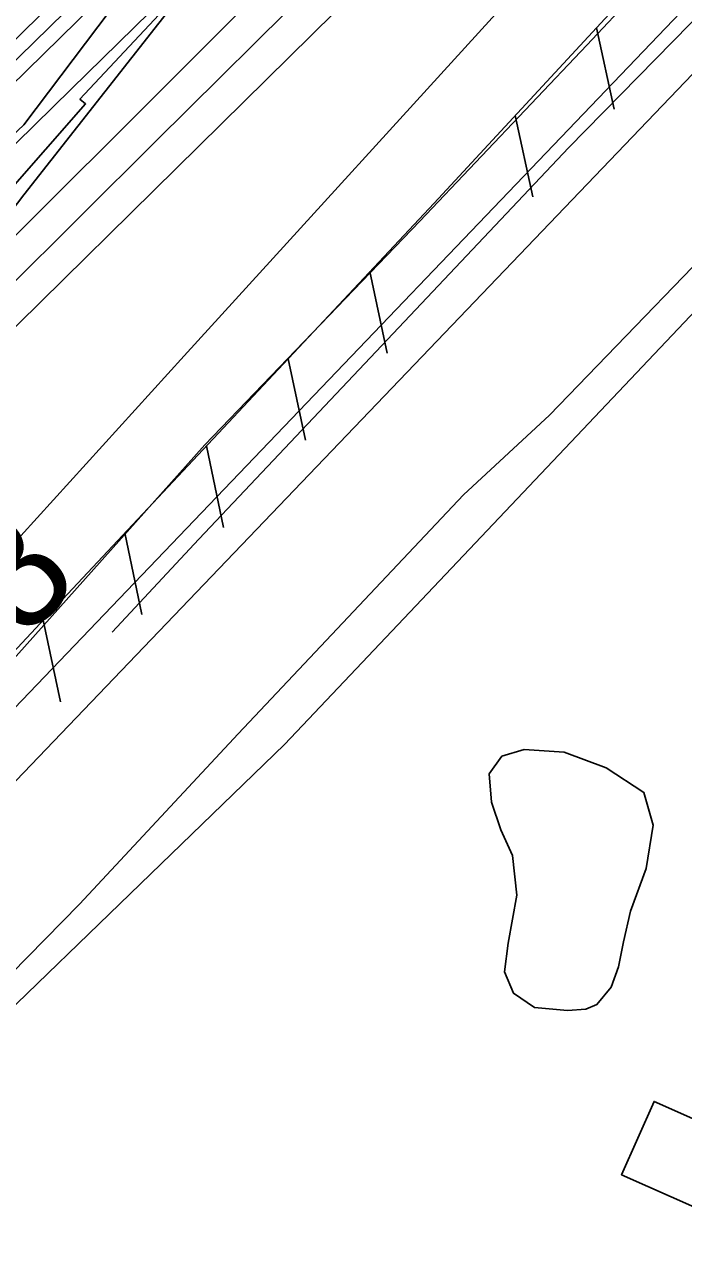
# Model space of a CAD drawing. Extents: x 3625074 to 3663148, y 511451 to 537151.
# Drawn here: x 3651066 to 3651452, y 526251 to 526974 of the extents above; entities that cross this region are included whole.
import ezdxf

# ---------------------------------------------------------------- set-up
doc = ezdxf.new("R2010")
doc.units = 0
for name, color, linetype in [('V-BLDG-OTLN', 7, 'Continuous'), ('V-FLOD-BASE', 7, 'Continuous'), ('V-LEVE-TOET', 7, 'Continuous'), ('V-RIVR-EDGE', 7, 'Continuous'), ('V-RIVR-RANG', 7, 'Continuous'), ('V-ROAD-CNTR', 7, 'Continuous'), ('V-RRAP-FSHR', 7, 'Continuous'), ('V-RRAP-RVMT', 7, 'Continuous'), ('V-SITE-VEGE', 7, 'Continuous'), ('V-SURV-LINE', 7, 'Continuous'), ('V-TOPO-DPTH', 7, 'Continuous'), ('V-TOPO-MINR', 7, 'Continuous'), ('V-TOPO-WATR', 7, 'Continuous')]:
    doc.layers.add(name, color=color, linetype=linetype)

msp = doc.modelspace()

# ---------------------------------------------------------------- linework, layer by layer
at = {"layer": 'V-BLDG-OTLN'}
msp.add_lwpolyline([(3651505.2800000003, 526260.164), (3651416.233, 526299.61), (3651435.294, 526342.639), (3651463.112, 526330.316), (3651461.629, 526326.9670000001), (3651522.858, 526299.846)], close=True, dxfattribs=at)
at = {"layer": 'V-FLOD-BASE'}
msp.add_lwpolyline([(3651594.907, 527117.481), (3651487.151, 527005.41), (3651385.128, 526901.304), (3651272.406, 526782.068), (3651168.538, 526672.037), (3651117.772, 526617.474)], dxfattribs=at)
at = {"layer": 'V-LEVE-TOET'}
for points in [[(3651739.438, 527125.616), (3651633.796, 527013.742), (3651502.745, 526877.8420000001), (3651373.989, 526744.733), (3651323.684, 526698.104)], [(3651298.078, 526858.2880000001), (3651395.798, 526961.524), (3651480.811, 527051.943), (3651545.393, 527122.007)], [(3651298.078, 526858.2880000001), (3651172.034, 526727.253), (3651051.573, 526592.484), (3650964.162, 526495.729), (3650887.409, 526410.933), (3650810.398, 526331.729), (3650745.909, 526263.684), (3650725.392, 526243.487)], [(3651323.684, 526698.104), (3651191.508, 526558.027), (3651098.505, 526458.084), (3650967.666, 526324.927), (3650859.7430000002, 526212.496), (3650779.279, 526137.554), (3650737.436, 526090.503), (3650627.3910000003, 525982.973)]]:
    msp.add_lwpolyline(points, dxfattribs=at)
at = {"layer": 'V-RIVR-EDGE'}
msp.add_lwpolyline([(3650439.7124333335, 526147.384439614), (3650583.542914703, 526289.9065267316), (3650641.4069739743, 526384.0147268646), (3650731.776054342, 526513.4618227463), (3650774.5162543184, 526560.7819424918), (3650831.1544324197, 526644.6876211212), (3650867.319283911, 526703.4302058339), (3650910.028310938, 526738.1435433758), (3650995.5473059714, 526848.3921798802), (3651065.9498638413, 526914.8543508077), (3651174.9660666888, 527059.2635035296)], dxfattribs=at)
at = {"layer": 'V-ROAD-CNTR'}
for points in [[(3651218.7060000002, 526551.786), (3651893.25, 527264.072), (3652378.666, 527768.71), (3653161.7600000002, 528599.718)], [(3650699.236, 526049.46), (3651218.7060000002, 526551.786)]]:
    msp.add_lwpolyline(points, dxfattribs=at)
at = {"layer": 'V-RRAP-FSHR'}
for p, q in [((3651401.482, 526971.702), (3651411.807, 526923.975)), ((3651353.927, 526920.336), (3651364.251, 526872.609)), ((3651268.7830000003, 526828.873), (3651278.81, 526781.083)), ((3651220.9080000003, 526777.804), (3651230.936, 526730.013)), ((3651173.034, 526726.734), (3651183.062, 526678.944)), ((3651125.16, 526675.665), (3651135.188, 526627.875)), ((3651077.327, 526624.557), (3651087.482, 526576.794))]:
    msp.add_line(p, q, dxfattribs=at)
for points in [[(3651306.3710000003, 526868.97), (3651557.8880000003, 527140.639), (3652207.208, 527811.1730000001)], [(3650611.717, 526115.5), (3650648.758, 526150.8690000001), (3650686.495, 526194.547), (3650760.9020000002, 526285.197), (3651091.645, 526639.9130000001), (3651306.3710000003, 526868.97)], [(3650617.0100000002, 526120.554), (3650648.758, 526150.8690000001), (3650686.495, 526194.547), (3650760.9020000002, 526285.197), (3651091.645, 526639.9130000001), (3651306.3710000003, 526868.97)]]:
    msp.add_lwpolyline(points, dxfattribs=at)
at = {"layer": 'V-RRAP-RVMT'}
msp.add_lwpolyline([(3651613.8589858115, 527537.3593633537), (3651634.2590000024, 527517.2620000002), (3651349.9310000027, 527233.7800000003), (3651354.8900000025, 527228.5940000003), (3651220.3130000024, 527084.4610000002), (3651232.3970000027, 527072.5890000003), (3651098.8390000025, 526929.9160000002), (3651102.1720000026, 526927.1060000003), (3650958.5830000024, 526763.4690000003), (3650966.1150000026, 526756.1300000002), (3650830.1300000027, 526607.4790000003), (3650843.3770000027, 526594.0600000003), (3650704.5930000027, 526443.1460000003), (3650712.6580000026, 526435.9770000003), (3650576.7565261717, 526293.7022029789)], dxfattribs=at)
at = {"layer": 'V-SITE-VEGE'}
for points in [[(3650510.534, 526150.102), (3650620.02, 526286.898), (3650739.5330000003, 526437.696), (3650848.626, 526579.699), (3650964.549, 526740.512), (3651066.021, 526873.714), (3651176.714, 527014.9130000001)], [(3651362.484, 527001.861), (3651159.994, 526779.4990000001), (3650977.953, 526579.131), (3650801.129, 526385.165), (3650680.852, 526263.997), (3650543.753, 526138.449)]]:
    msp.add_lwpolyline(points, dxfattribs=at)
msp.add_lwpolyline([(3651384.5670000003, 526395.9230000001), (3651365.2460000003, 526397.574), (3651352.901, 526405.961), (3651347.576, 526418.546), (3651349.786, 526435.339), (3651354.8200000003, 526463.354), (3651352.332, 526486.652), (3651345.438, 526501.7440000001), (3651340.046, 526517.88), (3651338.702, 526534.604), (3651346.114, 526544.899), (3651359.235, 526548.71), (3651382.613, 526547.14), (3651407.157, 526537.977), (3651429.2630000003, 526523.692), (3651434.7120000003, 526504.51), (3651430.645, 526479.054), (3651421.495, 526454.003), (3651417.276, 526436.156), (3651414.521, 526421.382), (3651410.184, 526409.623), (3651401.758, 526399.307), (3651395.213, 526396.64)], close=True, dxfattribs=at)
at = {"layer": 'V-SURV-LINE'}
for points in [[(3650749.0288008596, 526247.835084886), (3651841.1439096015, 527388.5875188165)], [(3651862.824338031, 527367.8520601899), (3650770.70840957, 526227.0987700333)]]:
    msp.add_lwpolyline(points, dxfattribs=at)
at = {"layer": 'V-TOPO-DPTH'}
for points in [[(3652565.225818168, 528398.991768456), (3651825.9347666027, 527617.4828353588), (3651815.8357744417, 527606.7822764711), (3651805.7533869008, 527596.0661312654), (3651795.695906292, 527585.3266065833), (3651785.6550303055, 527574.571495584), (3651767.0827109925, 527554.6317227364), (3651766.3359249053, 527553.8391871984), (3651765.583109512, 527553.0524884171), (3651764.0533615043, 527551.5024378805), (3651744.4732672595, 527532.0410813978), (3651733.9139074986, 527521.5395630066), (3651723.3586802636, 527511.0338950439), (3651712.8096518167, 527500.522002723), (3651702.264755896, 527490.0059608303), (3650965.1996632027, 526754.5239910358), (3650951.737757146, 526740.8675196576), (3650938.4288470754, 526727.0659302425), (3650925.3494309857, 526713.0466637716), (3650912.4230108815, 526698.8822792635)], [(3650912.4230108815, 526698.8822792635), (3650953.141862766, 526681.1185745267), (3650957.1914431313, 526690.1431070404), (3650958.266466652, 526692.3042741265), (3650960.795374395, 526696.3922363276), (3650962.249258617, 526698.3190314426), (3650964.6139093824, 526701.2063662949), (3650965.3432517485, 526702.0511678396), (3650966.115483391, 526702.8569520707), (3650975.705507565, 526712.3568878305), (3650980.8994882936, 526717.4978383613), (3650986.0962903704, 526722.6359329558), (3650991.297324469, 526727.7697436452), (3650996.5011799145, 526732.9006983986), (3651763.77258717, 527488.8002347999), (3651780.2656119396, 527505.2944644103), (3651796.5908181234, 527521.9507267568), (3651812.6642964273, 527538.8500382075), (3651828.569956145, 527555.9113823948), (3652466.4276745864, 528250.4901694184)], [(3651692.062368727, 527558.7350356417), (3650997.9147449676, 526878.5177507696), (3650979.8977189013, 526860.8630935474), (3650961.8801607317, 526843.2089794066), (3650943.8618044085, 526825.5556798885), (3650925.8429159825, 526807.902923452), (3650892.963706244, 526775.6932542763), (3650891.4016029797, 526774.1290589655), (3650888.359342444, 526770.9229111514), (3650886.8791851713, 526769.2809586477), (3650871.263378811, 526751.5718875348), (3650862.04407572, 526741.0150256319), (3650852.892995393, 526730.3999187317), (3650843.8442492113, 526719.6974443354), (3650834.863725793, 526708.9367249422), (3650530.2897862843, 526340.4055157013), (3650510.088765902, 526316.2095662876), (3650489.728242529, 526292.1499695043), (3650469.128464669, 526268.2949016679), (3650448.3691838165, 526244.5761864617)], [(3650448.3691838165, 526244.5761864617), (3650469.128464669, 526268.2949016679), (3650489.728242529, 526292.1499695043), (3650510.088765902, 526316.2095662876), (3650530.2897862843, 526340.4055157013), (3650834.863725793, 526708.9367249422), (3650843.8442492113, 526719.6974443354), (3650852.892995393, 526730.3999187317), (3650862.04407572, 526741.0150256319), (3650871.263378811, 526751.5718875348), (3650886.8791851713, 526769.2809586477), (3650888.359342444, 526770.9229111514), (3650891.4016029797, 526774.1290589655), (3650892.963706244, 526775.6932542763), (3650925.8429159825, 526807.902923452), (3650943.8618044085, 526825.5556798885), (3650961.8801607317, 526843.2089794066), (3650979.8977189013, 526860.8630935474), (3650997.9147449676, 526878.5177507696), (3651692.062368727, 527558.7350356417)], [(3651702.264755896, 527490.0059608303), (3650965.1996632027, 526754.5239910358), (3650951.737757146, 526740.8675196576), (3650938.4288470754, 526727.0659302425), (3650925.3494309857, 526713.0466637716), (3650912.4230108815, 526698.8822792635), (3650588.450537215, 526337.9473995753), (3650580.391751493, 526328.8956943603), (3650572.382252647, 526319.8009367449), (3650564.4466841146, 526310.6416005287), (3650556.5604024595, 526301.4392119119), (3650548.67210848, 526292.238632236), (3650540.7318458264, 526283.083515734), (3650532.7136301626, 526273.9965939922), (3650524.6434458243, 526264.9551354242), (3650407.0184055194, 526134.3017048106)], [(3649957.0288745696, 525760.6085749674), (3650446.355027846, 526288.6859431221), (3650457.506242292, 526300.8745096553), (3650468.5529476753, 526313.1558857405), (3650479.4428894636, 526325.5764761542), (3650490.228322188, 526338.0898761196), (3650599.3334084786, 526466.3116123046), (3650645.195783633, 526519.9095894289), (3650691.2540820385, 526573.3377250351), (3650737.6062653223, 526626.5110983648), (3650784.1543718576, 526679.5146301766), (3650862.9472667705, 526768.7374374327), (3650870.3328100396, 526776.9196134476), (3650877.8341351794, 526784.991827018), (3650885.5091331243, 526792.899096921), (3650893.29991294, 526800.6964043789), (3651056.5908821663, 526960.6093811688), (3651146.1118159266, 527048.2829244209)], [(3651146.1118159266, 527048.2829244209), (3651056.5908821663, 526960.6093811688), (3650893.29991294, 526800.6964043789), (3650885.5091331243, 526792.899096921), (3650877.8341351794, 526784.991827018), (3650870.3328100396, 526776.9196134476), (3650862.9472667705, 526768.7374374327), (3650784.1543718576, 526679.5146301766), (3650737.6062653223, 526626.5110983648), (3650691.2540820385, 526573.3377250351), (3650645.195783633, 526519.9095894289), (3650599.3334084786, 526466.3116123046), (3650490.228322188, 526338.0898761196), (3650479.4428894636, 526325.5764761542), (3650468.5529476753, 526313.1558857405), (3650457.506242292, 526300.8745096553), (3650446.355027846, 526288.6859431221), (3649957.0288745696, 525760.6085749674)]]:
    msp.add_lwpolyline(points, dxfattribs=at)
at = {"layer": 'V-TOPO-MINR'}
for points in [[(3650953.141862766, 526681.1185745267), (3650957.1914431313, 526690.1431070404), (3650958.266466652, 526692.3042741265), (3650960.795374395, 526696.3922363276), (3650962.249258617, 526698.3190314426), (3650964.6139093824, 526701.2063662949), (3650965.3432517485, 526702.0511678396), (3650966.115483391, 526702.8569520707), (3650975.705507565, 526712.3568878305), (3650980.8994882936, 526717.4978383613), (3650986.0962903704, 526722.6359329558), (3650991.297324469, 526727.7697436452), (3650996.5011799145, 526732.9006983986), (3651763.77258717, 527488.8002347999), (3651780.2656119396, 527505.2944644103), (3651796.5908181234, 527521.9507267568), (3651812.6642964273, 527538.8500382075), (3651828.569956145, 527555.9113823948), (3652466.4276745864, 528250.4901694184)], [(3650719.1963369, 526429.4708051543), (3650746.228726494, 526465.9181862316), (3650777.480875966, 526506.6808400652), (3650809.276356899, 526547.0060399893), (3650841.886835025, 526586.6750590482), (3650875.040644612, 526625.9066241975), (3650938.7922153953, 526699.8044755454), (3650945.321531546, 526707.1993918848), (3650951.9613868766, 526714.491305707), (3650958.7670509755, 526721.6287157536), (3650965.6832542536, 526728.6631232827), (3651143.3350315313, 526905.2451153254), (3651239.193697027, 527000.4593218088), (3651335.0971195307, 527095.6283940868), (3651431.0676775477, 527190.7297650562), (3651527.0829925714, 527285.7860018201), (3651763.945495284, 527520.1170998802), (3651772.566431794, 527528.7609274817), (3651781.1089912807, 527537.480518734), (3651789.5339852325, 527546.3137554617), (3651797.880602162, 527555.2227558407), (3651984.483278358, 527757.0916506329), (3652086.2211528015, 527866.8532108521), (3652188.1573259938, 527976.4297957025)], [(3650448.3691838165, 526244.5761864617), (3650469.128464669, 526268.2949016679), (3650489.728242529, 526292.1499695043), (3650510.088765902, 526316.2095662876), (3650530.2897862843, 526340.4055157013), (3650834.863725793, 526708.9367249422), (3650843.8442492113, 526719.6974443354), (3650852.892995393, 526730.3999187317), (3650862.04407572, 526741.0150256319), (3650871.263378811, 526751.5718875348), (3650886.8791851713, 526769.2809586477), (3650888.359342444, 526770.9229111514), (3650891.4016029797, 526774.1290589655), (3650892.963706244, 526775.6932542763), (3650925.8429159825, 526807.902923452), (3650943.8618044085, 526825.5556798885), (3650961.8801607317, 526843.2089794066), (3650979.8977189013, 526860.8630935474), (3650997.9147449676, 526878.5177507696), (3651692.062368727, 527558.7350356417)], [(3649957.0288745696, 525760.6085749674), (3650446.355027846, 526288.6859431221), (3650457.506242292, 526300.8745096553), (3650468.5529476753, 526313.1558857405), (3650479.4428894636, 526325.5764761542), (3650490.228322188, 526338.0898761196), (3650599.3334084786, 526466.3116123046), (3650645.195783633, 526519.9095894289), (3650691.2540820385, 526573.3377250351), (3650737.6062653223, 526626.5110983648), (3650784.1543718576, 526679.5146301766), (3650862.9472667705, 526768.7374374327), (3650870.3328100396, 526776.9196134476), (3650877.8341351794, 526784.991827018), (3650885.5091331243, 526792.899096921), (3650893.29991294, 526800.6964043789), (3651056.5908821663, 526960.6093811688), (3651146.1118159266, 527048.2829244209)], [(3650479.8793980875, 526250.2894598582), (3650503.77018517, 526278.2485244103), (3650527.4744269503, 526306.3659197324), (3650551.0543051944, 526334.5888689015), (3650628.3430219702, 526427.724321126), (3650674.392253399, 526482.7964580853), (3650720.712974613, 526537.6375471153), (3650767.4409305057, 526592.1320642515), (3650814.4403761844, 526646.3955334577), (3650857.4100249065, 526695.6345823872), (3650883.460550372, 526724.7916784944), (3650909.953531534, 526753.5312477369), (3650937.1101962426, 526781.6445266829), (3650964.709316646, 526809.3402787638), (3651093.6898085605, 526935.7848366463), (3651186.0713412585, 527026.4301053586)], [(3650208.901126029, 526005.4410428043), (3650447.1628441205, 526268.2845100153), (3650462.843752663, 526285.7821761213), (3650478.39044395, 526303.3969506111), (3650493.7358093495, 526321.1873876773), (3650508.946957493, 526339.0949331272), (3650717.9414593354, 526587.991493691), (3650745.158542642, 526620.163728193), (3650772.5323780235, 526652.2010265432), (3650800.1413415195, 526684.0359206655), (3650827.9070570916, 526715.7358786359), (3650874.9143260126, 526769.0068658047), (3650879.3464101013, 526773.9203489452), (3650883.8483160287, 526778.7675499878), (3650888.454954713, 526783.5153278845), (3650893.1314152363, 526788.1968236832), (3650991.330031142, 526884.3779409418), (3651045.156868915, 526937.1016119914), (3651098.981900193, 526989.8271271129)]]:
    msp.add_lwpolyline(points, dxfattribs=at)
at = {"layer": 'V-TOPO-WATR'}
msp.add_lwpolyline([(3650407.0184055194, 526134.3017048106), (3650524.6434458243, 526264.9551354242), (3650532.7136301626, 526273.9965939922), (3650540.7318458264, 526283.083515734), (3650548.67210848, 526292.238632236), (3650556.5604024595, 526301.4392119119), (3650564.4466841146, 526310.6416005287), (3650572.382252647, 526319.8009367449), (3650580.391751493, 526328.8956943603), (3650588.450537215, 526337.9473995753), (3650912.4230108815, 526698.8822792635), (3650925.3494309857, 526713.0466637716), (3650938.4288470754, 526727.0659302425), (3650951.737757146, 526740.8675196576), (3650965.1996632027, 526754.5239910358), (3651702.264755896, 527490.0059608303)], dxfattribs=at)

# ---------------------------------------------------------------- texts
at = {"layer": 'V-RIVR-RANG'}
msp.add_text('12.8', height=67, rotation=45.438325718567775, dxfattribs=at).set_placement((3650978.1410347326, 526523.2380489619))

doc.saveas('drawing.dxf')
